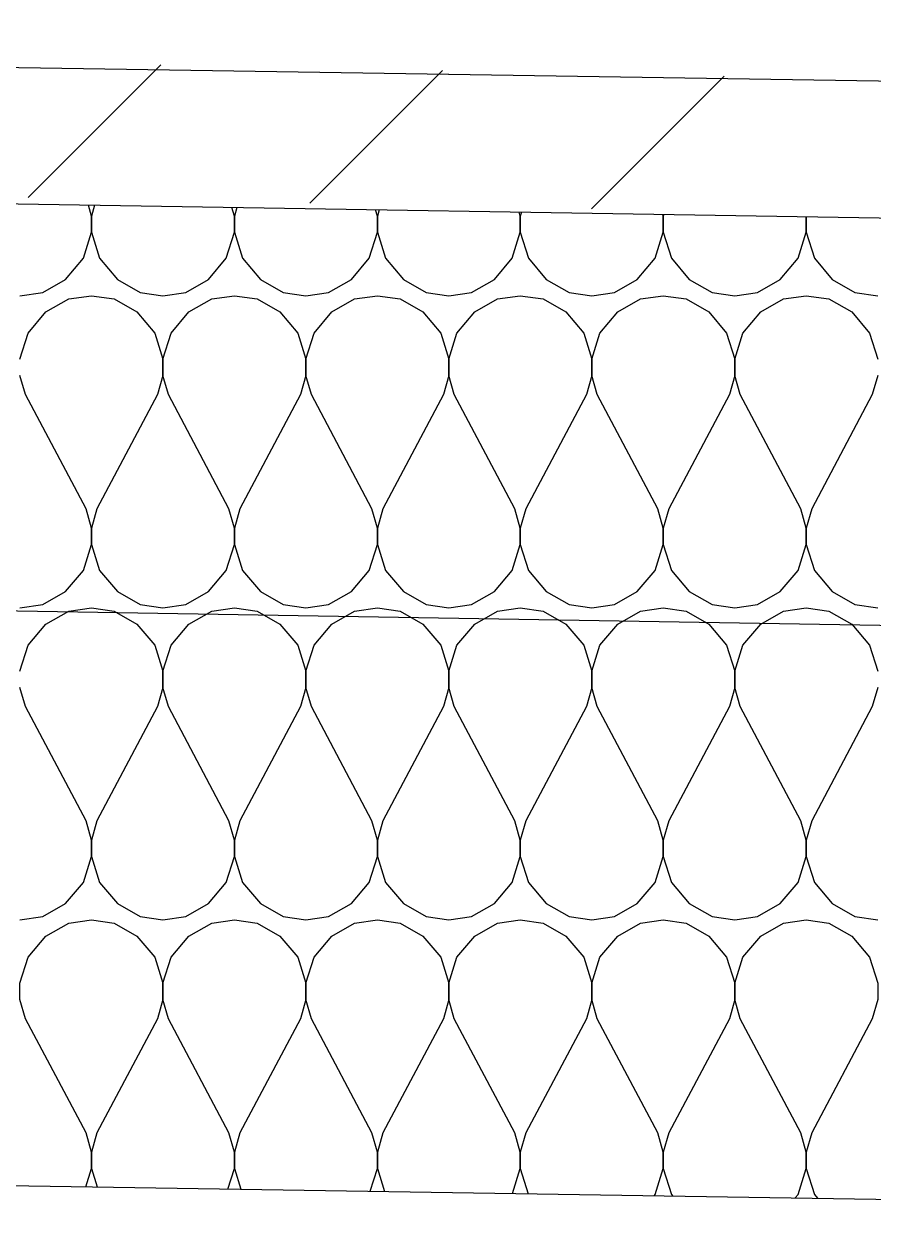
# Model space of a CAD drawing. Extents: x 634177 to 635904, y 289936 to 290970.
# Drawn here: x 635710.603 to 635713.216, y 290454.434 to 290458.149 of the extents above; entities that cross this region are included whole.
import ezdxf

# ---------------------------------------------------------------- set-up
doc = ezdxf.new("R2010")
doc.units = 0
for name, color, linetype in [('Default', 7, 'Continuous'), ('Level 3', 7, 'Continuous'), ('R_Draft', 7, 'Continuous')]:
    doc.layers.add(name, color=color, linetype=linetype)

msp = doc.modelspace()

# ---------------------------------------------------------------- linework, layer by layer
at = {"layer": 'Default'}
msp.add_lwpolyline([(635692.1106, 290454.4339), (635705.8606, 290454.65), (635719.6106, 290454.4339)], dxfattribs=at)
at = {"layer": 'Level 3'}
for p, q in [((635702.1107, 290458.1493), (635719.6106, 290457.8743)), ((635702.1107, 290458.1493), (635719.6106, 290457.8743)), ((635710.6161, 290457.6157), (635711.0246, 290458.0241)), ((635711.4827, 290457.5984), (635711.8911, 290458.0068)), ((635712.3492, 290457.581), (635712.7577, 290457.9894)), ((635702.1107, 290457.7328), (635721.4856, 290457.4202)), ((635702.1107, 290456.4828), (635722.7356, 290456.1453))]:
    msp.add_line(p, q, dxfattribs=at)
at = {"layer": 'R_Draft'}
for points in [[(635710.5906, 290457.3139), (635710.6606, 290457.3239), (635710.7306, 290457.3639), (635710.7856, 290457.4289), (635710.8106, 290457.5089), (635710.8106, 290457.5589), (635710.8011, 290457.5926)], [(635710.8201, 290457.5923), (635710.8106, 290457.5589), (635710.8106, 290457.5089), (635710.8356, 290457.4289), (635710.8906, 290457.3639), (635710.9606, 290457.3239), (635711.0306, 290457.3139)], [(635711.0306, 290457.3139), (635711.1006, 290457.3239), (635711.1706, 290457.3639), (635711.2256, 290457.4289), (635711.2506, 290457.5089), (635711.2506, 290457.5589), (635711.2431, 290457.5855)], [(635711.2581, 290457.5852), (635711.2506, 290457.5589), (635711.2506, 290457.5089), (635711.2756, 290457.4289), (635711.3306, 290457.3639), (635711.4006, 290457.3239), (635711.4706, 290457.3139)], [(635711.4706, 290457.3139), (635711.5406, 290457.3239), (635711.6106, 290457.3639), (635711.6656, 290457.4289), (635711.6906, 290457.5089), (635711.6906, 290457.5589), (635711.6851, 290457.5783)], [(635711.6961, 290457.5781), (635711.6906, 290457.5589), (635711.6906, 290457.5089), (635711.7156, 290457.4289), (635711.7706, 290457.3639), (635711.8406, 290457.3239), (635711.9106, 290457.3139)], [(635711.9106, 290457.3139), (635711.9806, 290457.3239), (635712.0506, 290457.3639), (635712.1056, 290457.4289), (635712.1306, 290457.5089), (635712.1306, 290457.5589), (635712.1271, 290457.5712)], [(635712.1341, 290457.5711), (635712.1306, 290457.5589), (635712.1306, 290457.5089), (635712.1556, 290457.4289), (635712.2106, 290457.3639), (635712.2806, 290457.3239), (635712.3506, 290457.3139)], [(635712.3506, 290457.3139), (635712.4206, 290457.3239), (635712.4906, 290457.3639), (635712.5456, 290457.4289), (635712.5706, 290457.5089), (635712.5706, 290457.5589), (635712.5692, 290457.5641)], [(635712.5721, 290457.564), (635712.5706, 290457.5589), (635712.5706, 290457.5089), (635712.5956, 290457.4289), (635712.6506, 290457.3639), (635712.7206, 290457.3239), (635712.7906, 290457.3139)], [(635712.7906, 290457.3139), (635712.8606, 290457.3239), (635712.9306, 290457.3639), (635712.9856, 290457.4289), (635713.0106, 290457.5089), (635713.0106, 290457.5569)], [(635713.0106, 290457.5569), (635713.0106, 290457.5089), (635713.0356, 290457.4289), (635713.0906, 290457.3639), (635713.1606, 290457.3239), (635713.2306, 290457.3139)], [(635710.5906, 290457.1189), (635710.6156, 290457.1989), (635710.6706, 290457.2639), (635710.7406, 290457.3039), (635710.8106, 290457.3139), (635710.8806, 290457.3039), (635710.9506, 290457.2639), (635711.0056, 290457.1989), (635711.0306, 290457.1189), (635711.0306, 290457.0689), (635711.0139, 290457.0097), (635710.8274, 290456.6581), (635710.8106, 290456.5989), (635710.8106, 290456.5489), (635710.8356, 290456.4689), (635710.8906, 290456.4039), (635710.9606, 290456.3639), (635711.0306, 290456.3539)], [(635711.0306, 290456.3539), (635711.1006, 290456.3639), (635711.1706, 290456.4039), (635711.2256, 290456.4689), (635711.2506, 290456.5489), (635711.2506, 290456.5989), (635711.2339, 290456.6581), (635711.0474, 290457.0097), (635711.0306, 290457.0689), (635711.0306, 290457.1189), (635711.0556, 290457.1989), (635711.1106, 290457.2639), (635711.1806, 290457.3039), (635711.2506, 290457.3139), (635711.3206, 290457.3039), (635711.3906, 290457.2639), (635711.4456, 290457.1989), (635711.4706, 290457.1189), (635711.4706, 290457.0689), (635711.4539, 290457.0097), (635711.2674, 290456.6581), (635711.2506, 290456.5989), (635711.2506, 290456.5489), (635711.2756, 290456.4689), (635711.3306, 290456.4039), (635711.4006, 290456.3639), (635711.4706, 290456.3539)], [(635711.4706, 290456.3539), (635711.5406, 290456.3639), (635711.6106, 290456.4039), (635711.6656, 290456.4689), (635711.6906, 290456.5489), (635711.6906, 290456.5989), (635711.6739, 290456.6581), (635711.4874, 290457.0097), (635711.4706, 290457.0689), (635711.4706, 290457.1189), (635711.4956, 290457.1989), (635711.5506, 290457.2639), (635711.6206, 290457.3039), (635711.6906, 290457.3139), (635711.7606, 290457.3039), (635711.8306, 290457.2639), (635711.8856, 290457.1989), (635711.9106, 290457.1189), (635711.9106, 290457.0689), (635711.8939, 290457.0097), (635711.7074, 290456.6581), (635711.6906, 290456.5989), (635711.6906, 290456.5489), (635711.7156, 290456.4689), (635711.7706, 290456.4039), (635711.8406, 290456.3639), (635711.9106, 290456.3539)], [(635711.9106, 290456.3539), (635711.9806, 290456.3639), (635712.0506, 290456.4039), (635712.1056, 290456.4689), (635712.1306, 290456.5489), (635712.1306, 290456.5989), (635712.1139, 290456.6581), (635711.9274, 290457.0097), (635711.9106, 290457.0689), (635711.9106, 290457.1189), (635711.9356, 290457.1989), (635711.9906, 290457.2639), (635712.0606, 290457.3039), (635712.1306, 290457.3139), (635712.2006, 290457.3039), (635712.2706, 290457.2639), (635712.3256, 290457.1989), (635712.3506, 290457.1189), (635712.3506, 290457.0689), (635712.3339, 290457.0097), (635712.1474, 290456.6581), (635712.1306, 290456.5989), (635712.1306, 290456.5489), (635712.1556, 290456.4689), (635712.2106, 290456.4039), (635712.2806, 290456.3639), (635712.3506, 290456.3539)], [(635712.3506, 290456.3539), (635712.4206, 290456.3639), (635712.4906, 290456.4039), (635712.5456, 290456.4689), (635712.5706, 290456.5489), (635712.5706, 290456.5989), (635712.5539, 290456.6581), (635712.3674, 290457.0097), (635712.3506, 290457.0689), (635712.3506, 290457.1189), (635712.3756, 290457.1989), (635712.4306, 290457.2639), (635712.5006, 290457.3039), (635712.5706, 290457.3139), (635712.6406, 290457.3039), (635712.7106, 290457.2639), (635712.7656, 290457.1989), (635712.7906, 290457.1189), (635712.7906, 290457.0689), (635712.7739, 290457.0097), (635712.5874, 290456.6581), (635712.5706, 290456.5989), (635712.5706, 290456.5489), (635712.5956, 290456.4689), (635712.6506, 290456.4039), (635712.7206, 290456.3639), (635712.7906, 290456.3539)], [(635712.7906, 290456.3539), (635712.8606, 290456.3639), (635712.9306, 290456.4039), (635712.9856, 290456.4689), (635713.0106, 290456.5489), (635713.0106, 290456.5989), (635712.9939, 290456.6581), (635712.8074, 290457.0097), (635712.7906, 290457.0689), (635712.7906, 290457.1189), (635712.8156, 290457.1989), (635712.8706, 290457.2639), (635712.9406, 290457.3039), (635713.0106, 290457.3139), (635713.0806, 290457.3039), (635713.1506, 290457.2639), (635713.2056, 290457.1989), (635713.2306, 290457.1189)], [(635710.5906, 290456.3539), (635710.6606, 290456.3639), (635710.7306, 290456.4039), (635710.7856, 290456.4689), (635710.8106, 290456.5489), (635710.8106, 290456.5989), (635710.7939, 290456.6581), (635710.6074, 290457.0097), (635710.5906, 290457.0689)], [(635713.2306, 290457.0689), (635713.2139, 290457.0097), (635713.0274, 290456.6581), (635713.0106, 290456.5989), (635713.0106, 290456.5489), (635713.0356, 290456.4689), (635713.0906, 290456.4039), (635713.1606, 290456.3639), (635713.2306, 290456.3539)], [(635710.5906, 290456.1589), (635710.6156, 290456.2389), (635710.6706, 290456.3039), (635710.7406, 290456.3439), (635710.8106, 290456.3539), (635710.8806, 290456.3439), (635710.9506, 290456.3039), (635711.0056, 290456.2389), (635711.0306, 290456.1589), (635711.0306, 290456.1089), (635711.0139, 290456.0497), (635710.8274, 290455.6981), (635710.8106, 290455.6389), (635710.8106, 290455.5889), (635710.8356, 290455.5089), (635710.8906, 290455.4439), (635710.9606, 290455.4039), (635711.0306, 290455.3939)], [(635711.0306, 290455.3939), (635711.1006, 290455.4039), (635711.1706, 290455.4439), (635711.2256, 290455.5089), (635711.2506, 290455.5889), (635711.2506, 290455.6389), (635711.2339, 290455.6981), (635711.0474, 290456.0497), (635711.0306, 290456.1089), (635711.0306, 290456.1589), (635711.0556, 290456.2389), (635711.1106, 290456.3039), (635711.1806, 290456.3439), (635711.2506, 290456.3539), (635711.3206, 290456.3439), (635711.3906, 290456.3039), (635711.4456, 290456.2389), (635711.4706, 290456.1589), (635711.4706, 290456.1089), (635711.4539, 290456.0497), (635711.2674, 290455.6981), (635711.2506, 290455.6389), (635711.2506, 290455.5889), (635711.2756, 290455.5089), (635711.3306, 290455.4439), (635711.4006, 290455.4039), (635711.4706, 290455.3939)], [(635711.4706, 290455.3939), (635711.5406, 290455.4039), (635711.6106, 290455.4439), (635711.6656, 290455.5089), (635711.6906, 290455.5889), (635711.6906, 290455.6389), (635711.6739, 290455.6981), (635711.4874, 290456.0497), (635711.4706, 290456.1089), (635711.4706, 290456.1589), (635711.4956, 290456.2389), (635711.5506, 290456.3039), (635711.6206, 290456.3439), (635711.6906, 290456.3539), (635711.7606, 290456.3439), (635711.8306, 290456.3039), (635711.8856, 290456.2389), (635711.9106, 290456.1589), (635711.9106, 290456.1089), (635711.8939, 290456.0497), (635711.7074, 290455.6981), (635711.6906, 290455.6389), (635711.6906, 290455.5889), (635711.7156, 290455.5089), (635711.7706, 290455.4439), (635711.8406, 290455.4039), (635711.9106, 290455.3939)], [(635711.9106, 290455.3939), (635711.9806, 290455.4039), (635712.0506, 290455.4439), (635712.1056, 290455.5089), (635712.1306, 290455.5889), (635712.1306, 290455.6389), (635712.1139, 290455.6981), (635711.9274, 290456.0497), (635711.9106, 290456.1089), (635711.9106, 290456.1589), (635711.9356, 290456.2389), (635711.9906, 290456.3039), (635712.0606, 290456.3439), (635712.1306, 290456.3539), (635712.2006, 290456.3439), (635712.2706, 290456.3039), (635712.3256, 290456.2389), (635712.3506, 290456.1589), (635712.3506, 290456.1089), (635712.3339, 290456.0497), (635712.1474, 290455.6981), (635712.1306, 290455.6389), (635712.1306, 290455.5889), (635712.1556, 290455.5089), (635712.2106, 290455.4439), (635712.2806, 290455.4039), (635712.3506, 290455.3939)], [(635712.3506, 290455.3939), (635712.4206, 290455.4039), (635712.4906, 290455.4439), (635712.5456, 290455.5089), (635712.5706, 290455.5889), (635712.5706, 290455.6389), (635712.5539, 290455.6981), (635712.3674, 290456.0497), (635712.3506, 290456.1089), (635712.3506, 290456.1589), (635712.3756, 290456.2389), (635712.4306, 290456.3039), (635712.5006, 290456.3439), (635712.5706, 290456.3539), (635712.6406, 290456.3439), (635712.7106, 290456.3039), (635712.7656, 290456.2389), (635712.7906, 290456.1589), (635712.7906, 290456.1089), (635712.7739, 290456.0497), (635712.5874, 290455.6981), (635712.5706, 290455.6389), (635712.5706, 290455.5889), (635712.5956, 290455.5089), (635712.6506, 290455.4439), (635712.7206, 290455.4039), (635712.7906, 290455.3939)], [(635712.7906, 290455.3939), (635712.8606, 290455.4039), (635712.9306, 290455.4439), (635712.9856, 290455.5089), (635713.0106, 290455.5889), (635713.0106, 290455.6389), (635712.9939, 290455.6981), (635712.8074, 290456.0497), (635712.7906, 290456.1089), (635712.7906, 290456.1589), (635712.8156, 290456.2389), (635712.8706, 290456.3039), (635712.9406, 290456.3439), (635713.0106, 290456.3539), (635713.0806, 290456.3439), (635713.1506, 290456.3039), (635713.2056, 290456.2389), (635713.2306, 290456.1589)], [(635710.5906, 290455.3939), (635710.6606, 290455.4039), (635710.7306, 290455.4439), (635710.7856, 290455.5089), (635710.8106, 290455.5889), (635710.8106, 290455.6389), (635710.7939, 290455.6981), (635710.6074, 290456.0497), (635710.5906, 290456.1089)], [(635713.2306, 290456.1089), (635713.2139, 290456.0497), (635713.0274, 290455.6981), (635713.0106, 290455.6389), (635713.0106, 290455.5889), (635713.0356, 290455.5089), (635713.0906, 290455.4439), (635713.1606, 290455.4039), (635713.2306, 290455.3939)], [(635710.793, 290454.5724), (635710.8106, 290454.6289), (635710.8106, 290454.6789), (635710.7939, 290454.7381), (635710.6074, 290455.0897), (635710.5906, 290455.1489), (635710.5906, 290455.1989), (635710.6156, 290455.2789), (635710.6706, 290455.3439), (635710.7406, 290455.3839), (635710.8106, 290455.3939), (635710.8806, 290455.3839), (635710.9506, 290455.3439), (635711.0056, 290455.2789), (635711.0306, 290455.1989), (635711.0306, 290455.1489), (635711.0139, 290455.0897), (635710.8274, 290454.7381), (635710.8106, 290454.6789), (635710.8106, 290454.6289), (635710.8284, 290454.5719)], [(635711.2308, 290454.5656), (635711.2506, 290454.6289), (635711.2506, 290454.6789), (635711.2339, 290454.7381), (635711.0474, 290455.0897), (635711.0306, 290455.1489), (635711.0306, 290455.1989), (635711.0556, 290455.2789), (635711.1106, 290455.3439), (635711.1806, 290455.3839), (635711.2506, 290455.3939), (635711.3206, 290455.3839), (635711.3906, 290455.3439), (635711.4456, 290455.2789), (635711.4706, 290455.1989), (635711.4706, 290455.1489), (635711.4539, 290455.0897), (635711.2674, 290454.7381), (635711.2506, 290454.6789), (635711.2506, 290454.6289), (635711.2706, 290454.5649)], [(635711.6687, 290454.5587), (635711.6906, 290454.6289), (635711.6906, 290454.6789), (635711.6739, 290454.7381), (635711.4874, 290455.0897), (635711.4706, 290455.1489), (635711.4706, 290455.1989), (635711.4956, 290455.2789), (635711.5506, 290455.3439), (635711.6206, 290455.3839), (635711.6906, 290455.3939), (635711.7606, 290455.3839), (635711.8306, 290455.3439), (635711.8856, 290455.2789), (635711.9106, 290455.1989), (635711.9106, 290455.1489), (635711.8939, 290455.0897), (635711.7074, 290454.7381), (635711.6906, 290454.6789), (635711.6906, 290454.6289), (635711.7128, 290454.558)], [(635712.1065, 290454.5518), (635712.1306, 290454.6289), (635712.1306, 290454.6789), (635712.1139, 290454.7381), (635711.9274, 290455.0897), (635711.9106, 290455.1489), (635711.9106, 290455.1989), (635711.9356, 290455.2789), (635711.9906, 290455.3439), (635712.0606, 290455.3839), (635712.1306, 290455.3939), (635712.2006, 290455.3839), (635712.2706, 290455.3439), (635712.3256, 290455.2789), (635712.3506, 290455.1989), (635712.3506, 290455.1489), (635712.3339, 290455.0897), (635712.1474, 290454.7381), (635712.1306, 290454.6789), (635712.1306, 290454.6289), (635712.155, 290454.551)], [(635712.5423, 290454.545), (635712.5456, 290454.5489), (635712.5706, 290454.6289), (635712.5706, 290454.6789), (635712.5539, 290454.7381), (635712.3674, 290455.0897), (635712.3506, 290455.1489), (635712.3506, 290455.1989), (635712.3756, 290455.2789), (635712.4306, 290455.3439), (635712.5006, 290455.3839), (635712.5706, 290455.3939), (635712.6406, 290455.3839), (635712.7106, 290455.3439), (635712.7656, 290455.2789), (635712.7906, 290455.1989), (635712.7906, 290455.1489), (635712.7739, 290455.0897), (635712.5874, 290454.7381), (635712.5706, 290454.6789), (635712.5706, 290454.6289), (635712.5956, 290454.5489), (635712.5997, 290454.5441)], [(635712.9765, 290454.5381), (635712.9856, 290454.5489), (635713.0106, 290454.6289), (635713.0106, 290454.6789), (635712.9939, 290454.7381), (635712.8074, 290455.0897), (635712.7906, 290455.1489), (635712.7906, 290455.1989), (635712.8156, 290455.2789), (635712.8706, 290455.3439), (635712.9406, 290455.3839), (635713.0106, 290455.3939), (635713.0806, 290455.3839), (635713.1506, 290455.3439), (635713.2056, 290455.2789), (635713.2306, 290455.1989), (635713.2306, 290455.1489), (635713.2139, 290455.0897), (635713.0274, 290454.7381), (635713.0106, 290454.6789), (635713.0106, 290454.6289), (635713.0356, 290454.5489), (635713.0456, 290454.537)]]:
    msp.add_lwpolyline(points, dxfattribs=at)

doc.saveas('drawing.dxf')
